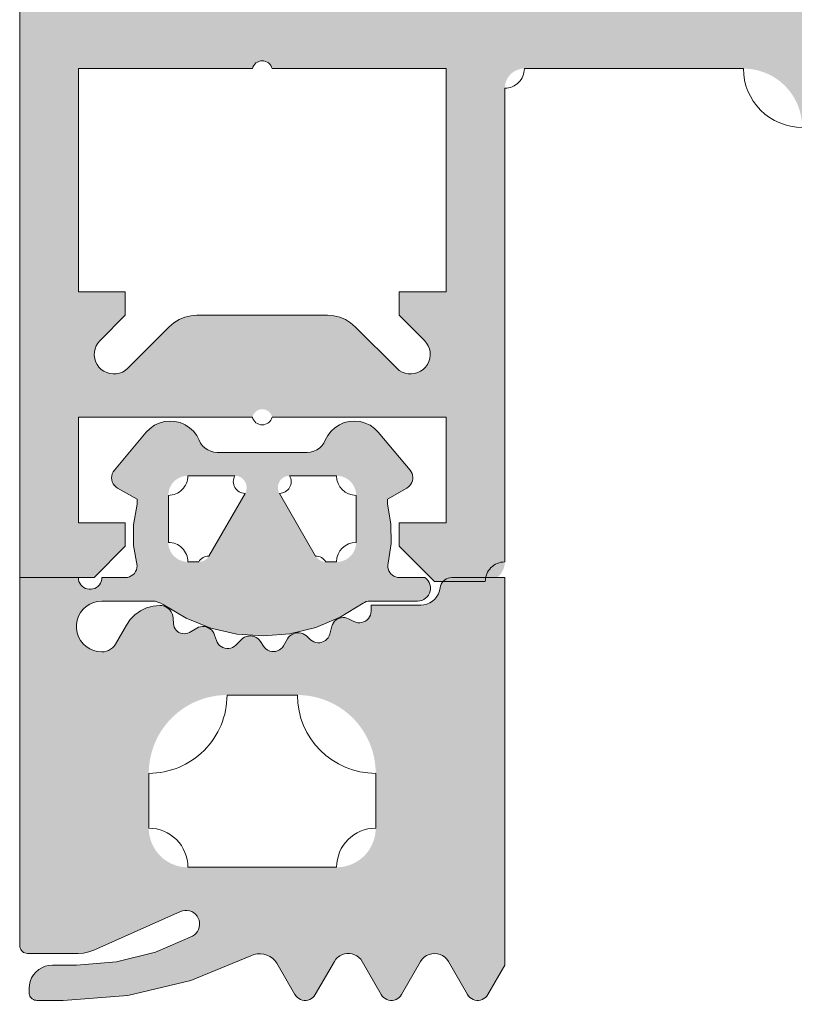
# Model space of a CAD drawing. Header units: metres. Extents: x -3.6 to 84.5, y -11 to 16.8.
# Tile 424 of 656: x 58.3 to 58.3198, y -0.1449 to -0.1197. Entities that reach past the tile are written whole.
import ezdxf

# ---------------------------------------------------------------- set-up
doc = ezdxf.new("R2010")
doc.units = ezdxf.units.M
doc.header["$MEASUREMENT"] = 0
doc.layers.add('301 - Elemente.Linie', color=7, linetype='Continuous')
doc.layers.add('302 - Elemente.Schraffur', color=7, linetype='Continuous')

msp = doc.modelspace()

# ---------------------------------------------------------------- hatches: boundary and pattern name
at = {"layer": '302 - Elemente.Schraffur', "linetype": 'Continuous', "lineweight": 5}
h = msp.add_hatch(color=7, dxfattribs=at)
h.paths.add_polyline_path([(58.299989, -0.0305), (58.299989, -0.134), (58.301889, -0.134), (58.302689, -0.1332), (58.302689, -0.1326), (58.301489, -0.1326), (58.301489, -0.1299), (58.305939, -0.1299), (58.305945, -0.129879), (58.305952, -0.129859), (58.305961, -0.129839), (58.305972, -0.12982), (58.305984, -0.129803), (58.305998, -0.129786), (58.306013, -0.12977), (58.306029, -0.129756), (58.306046, -0.129743), (58.306065, -0.129732), (58.306084, -0.129722), (58.306104, -0.129714), (58.306125, -0.129708), (58.306146, -0.129704), (58.306167, -0.129701), (58.306189, -0.1297), (58.306211, -0.129701), (58.306232, -0.129704), (58.306253, -0.129708), (58.306274, -0.129714), (58.306294, -0.129722), (58.306313, -0.129732), (58.306332, -0.129743), (58.306349, -0.129756), (58.306365, -0.12977), (58.30638, -0.129786), (58.306394, -0.129803), (58.306406, -0.12982), (58.306417, -0.129839), (58.306426, -0.129859), (58.306433, -0.129879), (58.306439, -0.1299), (58.310889, -0.1299), (58.310889, -0.1326), (58.309689, -0.1326), (58.309689, -0.1332), (58.310589, -0.1341), (58.311889, -0.1341), (58.311914, -0.134099), (58.311938, -0.134098), (58.311962, -0.134095), (58.311987, -0.13409), (58.31201, -0.134085), (58.312034, -0.134078), (58.312057, -0.134071), (58.31208, -0.134062), (58.312103, -0.134052), (58.312125, -0.134041), (58.312146, -0.134029), (58.312167, -0.134016), (58.312187, -0.134002), (58.312206, -0.133986), (58.312225, -0.13397), (58.312243, -0.133953), (58.312259, -0.133936), (58.312276, -0.133917), (58.312291, -0.133898), (58.312305, -0.133878), (58.312318, -0.133857), (58.31233, -0.133836), (58.312341, -0.133814), (58.312351, -0.133791), (58.31236, -0.133768), (58.312367, -0.133745), (58.312374, -0.133721), (58.312379, -0.133697), (58.312384, -0.133673), (58.312387, -0.133649), (58.312388, -0.133624), (58.312389, -0.1336), (58.312389, -0.1215), (58.31239, -0.121475), (58.312391, -0.121451), (58.312394, -0.121427), (58.312399, -0.121402), (58.312404, -0.121378), (58.312411, -0.121355), (58.312418, -0.121331), (58.312427, -0.121309), (58.312437, -0.121286), (58.312448, -0.121264), (58.31246, -0.121243), (58.312473, -0.121222), (58.312487, -0.121202), (58.312502, -0.121183), (58.312519, -0.121164), (58.312535, -0.121146), (58.312553, -0.121129), (58.312572, -0.121113), (58.312591, -0.121098), (58.312611, -0.121084), (58.312632, -0.121071), (58.312653, -0.121059), (58.312675, -0.121048), (58.312698, -0.121038), (58.312721, -0.121029), (58.312744, -0.121021), (58.312768, -0.121015), (58.312791, -0.12101), (58.312816, -0.121005), (58.31284, -0.121002), (58.312864, -0.121001), (58.312889, -0.121), (58.318489, -0.121), (58.318563, -0.121002), (58.318636, -0.121007), (58.318709, -0.121016), (58.318782, -0.121029), (58.318853, -0.121045), (58.318924, -0.121065), (58.318994, -0.121088), (58.319063, -0.121114), (58.31913, -0.121144), (58.319196, -0.121177), (58.31926, -0.121213), (58.319322, -0.121253), (58.319383, -0.121295), (58.319441, -0.12134), (58.319496, -0.121389), (58.31955, -0.121439), (58.3196, -0.121493), (58.319649, -0.121548), (58.319694, -0.121606), (58.319736, -0.121667), (58.319776, -0.121729), (58.319812, -0.121793), (58.319845, -0.121859), (58.319875, -0.121926), (58.319901, -0.121995), (58.319924, -0.122065), (58.319944, -0.122135), (58.31996, -0.122207), (58.319973, -0.12228), (58.319982, -0.122353), (58.319987, -0.122426), (58.319989, -0.1225), (58.319989, -0.1495), (58.31999, -0.149524), (58.319991, -0.149549), (58.319994, -0.149573), (58.319999, -0.149597), (58.320004, -0.149621), (58.320011, -0.149645), (58.320018, -0.149668), (58.320027, -0.149691), (58.320037, -0.149714), (58.320048, -0.149736), (58.32006, -0.149757), (58.320073, -0.149778), (58.320087, -0.149798), (58.320102, -0.149817), (58.320119, -0.149836), (58.320135, -0.149853), (58.320153, -0.14987), (58.320172, -0.149886), (58.320191, -0.149902), (58.320211, -0.149916), (58.320232, -0.149929), (58.320253, -0.149941), (58.320275, -0.149952), (58.320298, -0.149962), (58.320321, -0.149971), (58.320344, -0.149978), (58.320368, -0.149985), (58.320391, -0.14999), (58.320416, -0.149995), (58.32044, -0.149998), (58.320464, -0.149999), (58.320489, -0.15), (58.321489, -0.15), (58.321538, -0.149999), (58.321587, -0.149995), (58.321636, -0.149989), (58.321684, -0.149981), (58.321732, -0.14997), (58.321779, -0.149957), (58.321826, -0.149941), (58.321872, -0.149924), (58.321917, -0.149904), (58.32196, -0.149882), (58.322003, -0.149858), (58.322045, -0.149831), (58.322085, -0.149803), (58.322123, -0.149773), (58.322161, -0.149741), (58.322196, -0.149707), (58.32223, -0.149671), (58.322262, -0.149634), (58.322292, -0.149596), (58.32232, -0.149556), (58.322347, -0.149514), (58.322371, -0.149471), (58.322393, -0.149427), (58.322413, -0.149383), (58.322431, -0.149337), (58.322446, -0.14929), (58.322459, -0.149243), (58.32247, -0.149195), (58.322478, -0.149147), (58.322484, -0.149098), (58.322488, -0.149049), (58.322489, -0.149), (58.322489, -0.1481), (58.322989, -0.147811), (58.322989, -0.146589), (58.322489, -0.1463), (58.322989, -0.146011), (58.322989, -0.144789), (58.322489, -0.1445), (58.322989, -0.144211), (58.322989, -0.142989), (58.322489, -0.1427), (58.322989, -0.142411), (58.322989, -0.141189), (58.322489, -0.1409), (58.322989, -0.140611), (58.322989, -0.139389), (58.322489, -0.1391), (58.322989, -0.138811), (58.322989, -0.137589), (58.322489, -0.1373), (58.322989, -0.137011), (58.322989, -0.135789), (58.322489, -0.1355), (58.322989, -0.135211), (58.322989, -0.134164), (58.324123, -0.1322), (58.324158, -0.132144), (58.324196, -0.132091), (58.324237, -0.132041), (58.324282, -0.131993), (58.32433, -0.131948), (58.32438, -0.131907), (58.324433, -0.131868), (58.324489, -0.131834), (58.324547, -0.131803), (58.324606, -0.131776), (58.324668, -0.131753), (58.32473, -0.131734), (58.324794, -0.131719), (58.324858, -0.131708), (58.324924, -0.131702), (58.324989, -0.1317), (58.325054, -0.131702), (58.32512, -0.131708), (58.325184, -0.131719), (58.325248, -0.131734), (58.32531, -0.131753), (58.325372, -0.131776), (58.325431, -0.131803), (58.325489, -0.131834), (58.325545, -0.131868), (58.325598, -0.131907), (58.325648, -0.131948), (58.325696, -0.131993), (58.325741, -0.132041), (58.325782, -0.132091), (58.32582, -0.132144), (58.325855, -0.1322), (58.326989, -0.134164), (58.326989, -0.136111), (58.327489, -0.1364), (58.326989, -0.136689), (58.326989, -0.137911), (58.327489, -0.1382), (58.326989, -0.138489), (58.326989, -0.139711), (58.327489, -0.14), (58.326989, -0.140289), (58.326989, -0.141511), (58.327489, -0.1418), (58.326989, -0.142089), (58.326989, -0.143311), (58.327489, -0.1436), (58.326989, -0.143889), (58.326989, -0.145111), (58.327489, -0.1454), (58.326989, -0.145689), (58.326989, -0.146911), (58.327489, -0.1472), (58.326989, -0.147489), (58.326989, -0.148711), (58.327489, -0.149), (58.32749, -0.149049), (58.327494, -0.149098), (58.3275, -0.149147), (58.327508, -0.149195), (58.327519, -0.149243), (58.327532, -0.14929), (58.327547, -0.149337), (58.327565, -0.149383), (58.327585, -0.149427), (58.327607, -0.149471), (58.327631, -0.149514), (58.327658, -0.149556), (58.327686, -0.149596), (58.327716, -0.149634), (58.327748, -0.149671), (58.327782, -0.149707), (58.327817, -0.149741), (58.327855, -0.149773), (58.327893, -0.149803), (58.327933, -0.149831), (58.327975, -0.149858), (58.328018, -0.149882), (58.328061, -0.149904), (58.328106, -0.149924), (58.328152, -0.149941), (58.328199, -0.149957), (58.328246, -0.14997), (58.328294, -0.149981), (58.328342, -0.149989), (58.328391, -0.149995), (58.32844, -0.149999), (58.328489, -0.15), (58.329489, -0.15), (58.329514, -0.149999), (58.329538, -0.149998), (58.329562, -0.149995), (58.329587, -0.14999), (58.32961, -0.149985), (58.329634, -0.149978), (58.329657, -0.149971), (58.32968, -0.149962), (58.329703, -0.149952), (58.329725, -0.149941), (58.329746, -0.149929), (58.329767, -0.149916), (58.329787, -0.149902), (58.329806, -0.149886), (58.329825, -0.14987), (58.329843, -0.149853), (58.329859, -0.149836), (58.329875, -0.149817), (58.329891, -0.149798), (58.329905, -0.149778), (58.329918, -0.149757), (58.32993, -0.149736), (58.329941, -0.149714), (58.329951, -0.149691), (58.32996, -0.149668), (58.329967, -0.149645), (58.329974, -0.149621), (58.329979, -0.149597), (58.329984, -0.149573), (58.329987, -0.149549), (58.329988, -0.149524), (58.329989, -0.1495), (58.329989, -0.1225), (58.329991, -0.122426), (58.329996, -0.122353), (58.330005, -0.12228), (58.330018, -0.122207), (58.330034, -0.122135), (58.330054, -0.122065), (58.330077, -0.121995), (58.330103, -0.121926), (58.330133, -0.121859), (58.330166, -0.121793), (58.330202, -0.121729), (58.330242, -0.121667), (58.330284, -0.121606), (58.330329, -0.121548), (58.330378, -0.121493), (58.330428, -0.121439), (58.330482, -0.121389), (58.330537, -0.12134), (58.330595, -0.121295), (58.330656, -0.121253), (58.330718, -0.121213), (58.330782, -0.121177), (58.330848, -0.121144), (58.330915, -0.121114), (58.330984, -0.121088), (58.331054, -0.121065), (58.331125, -0.121045), (58.331196, -0.121029), (58.331269, -0.121016), (58.331342, -0.121007), (58.331415, -0.121002), (58.331489, -0.121), (58.337089, -0.121), (58.337114, -0.121001), (58.337138, -0.121002), (58.337162, -0.121005), (58.337187, -0.12101), (58.33721, -0.121015), (58.337234, -0.121021), (58.337257, -0.121029), (58.33728, -0.121038), (58.337303, -0.121048), (58.337325, -0.121059), (58.337346, -0.121071), (58.337367, -0.121084), (58.337387, -0.121098), (58.337406, -0.121113), (58.337425, -0.121129), (58.337443, -0.121146), (58.337459, -0.121164), (58.337475, -0.121183), (58.337491, -0.121202), (58.337505, -0.121222), (58.337518, -0.121243), (58.33753, -0.121264), (58.337541, -0.121286), (58.337551, -0.121309), (58.33756, -0.121331), (58.337567, -0.121355), (58.337574, -0.121378), (58.337579, -0.121402), (58.337584, -0.121427), (58.337587, -0.121451), (58.337588, -0.121475), (58.337589, -0.1215), (58.337589, -0.1336), (58.33759, -0.133624), (58.337591, -0.133649), (58.337594, -0.133673), (58.337599, -0.133697), (58.337604, -0.133721), (58.337611, -0.133745), (58.337618, -0.133768), (58.337627, -0.133791), (58.337637, -0.133814), (58.337648, -0.133836), (58.33766, -0.133857), (58.337673, -0.133878), (58.337687, -0.133898), (58.337702, -0.133917), (58.337719, -0.133936), (58.337735, -0.133953), (58.337753, -0.13397), (58.337772, -0.133986), (58.337791, -0.134002), (58.337811, -0.134016), (58.337832, -0.134029), (58.337853, -0.134041), (58.337875, -0.134052), (58.337898, -0.134062), (58.337921, -0.134071), (58.337944, -0.134078), (58.337968, -0.134085), (58.337991, -0.13409), (58.338016, -0.134095), (58.33804, -0.134098), (58.338064, -0.134099), (58.338089, -0.1341), (58.339389, -0.1341), (58.340289, -0.1332), (58.340289, -0.1326), (58.339089, -0.1326), (58.339089, -0.1299), (58.343539, -0.1299), (58.343545, -0.129879), (58.343552, -0.129859), (58.343561, -0.129839), (58.343572, -0.12982), (58.343584, -0.129803), (58.343598, -0.129786), (58.343613, -0.12977), (58.343629, -0.129756), (58.343646, -0.129743), (58.343665, -0.129732), (58.343684, -0.129722), (58.343704, -0.129714), (58.343725, -0.129708), (58.343746, -0.129704), (58.343767, -0.129701), (58.343789, -0.1297), (58.343811, -0.129701), (58.343832, -0.129704), (58.343853, -0.129708), (58.343874, -0.129714), (58.343894, -0.129722), (58.343913, -0.129732), (58.343932, -0.129743), (58.343949, -0.129756), (58.343965, -0.12977), (58.34398, -0.129786), (58.343994, -0.129803), (58.344006, -0.12982), (58.344017, -0.129839), (58.344026, -0.129859), (58.344033, -0.129879), (58.344039, -0.1299), (58.348489, -0.1299), (58.348489, -0.1326), (58.347289, -0.1326), (58.347289, -0.1332), (58.348089, -0.134), (58.349989, -0.134), (58.349989, -0.0305), (58.349987, -0.030426), (58.349982, -0.030353), (58.349973, -0.03028), (58.34996, -0.030207), (58.349944, -0.030135), (58.349924, -0.030065), (58.349901, -0.029995), (58.349875, -0.029926), (58.349845, -0.029859), (58.349812, -0.029793), (58.349776, -0.029729), (58.349736, -0.029667), (58.349694, -0.029606), (58.349649, -0.029548), (58.3496, -0.029493), (58.34955, -0.029439), (58.349496, -0.029389), (58.349441, -0.02934), (58.349383, -0.029295), (58.349322, -0.029253), (58.34926, -0.029213), (58.349196, -0.029177), (58.34913, -0.029144), (58.349063, -0.029114), (58.348994, -0.029088), (58.348924, -0.029065), (58.348853, -0.029045), (58.348782, -0.029029), (58.348709, -0.029016), (58.348636, -0.029007), (58.348563, -0.029002), (58.348489, -0.029), (58.301489, -0.029), (58.301415, -0.029002), (58.301342, -0.029007), (58.301269, -0.029016), (58.301196, -0.029029), (58.301125, -0.029045), (58.301054, -0.029065), (58.300984, -0.029088), (58.300915, -0.029114), (58.300848, -0.029144), (58.300782, -0.029177), (58.300718, -0.029213), (58.300656, -0.029253), (58.300595, -0.029295), (58.300537, -0.02934), (58.300482, -0.029389), (58.300428, -0.029439), (58.300378, -0.029493), (58.300329, -0.029548), (58.300284, -0.029606), (58.300242, -0.029667), (58.300202, -0.029729), (58.300166, -0.029793), (58.300133, -0.029859), (58.300103, -0.029926), (58.300077, -0.029995), (58.300054, -0.030065), (58.300034, -0.030135), (58.300018, -0.030207), (58.300005, -0.03028), (58.299996, -0.030353), (58.299991, -0.030426)])
h.paths.add_polyline_path([(58.301489, -0.121), (58.305939, -0.121), (58.305952, -0.120959), (58.305972, -0.12092), (58.305998, -0.120886), (58.306029, -0.120856), (58.306065, -0.120832), (58.306104, -0.120814), (58.306146, -0.120804), (58.306189, -0.1208), (58.306232, -0.120804), (58.306274, -0.120814), (58.306313, -0.120832), (58.306349, -0.120856), (58.30638, -0.120886), (58.306406, -0.12092), (58.306426, -0.120959), (58.306439, -0.121), (58.310889, -0.121), (58.310889, -0.1267), (58.309689, -0.1267), (58.309689, -0.1273), (58.310335, -0.127946), (58.310389, -0.128009), (58.310431, -0.12808), (58.310461, -0.128157), (58.310478, -0.128238), (58.310481, -0.128321), (58.310471, -0.128403), (58.310448, -0.128482), (58.310411, -0.128556), (58.310363, -0.128623), (58.310305, -0.128681), (58.310238, -0.128729), (58.310164, -0.128766), (58.310084, -0.128789), (58.310003, -0.1288), (58.30992, -0.128796), (58.309839, -0.128779), (58.309762, -0.128749), (58.309691, -0.128707), (58.309628, -0.128653), (58.308568, -0.127593), (58.308448, -0.127491), (58.308315, -0.127409), (58.30817, -0.127349), (58.308017, -0.127312), (58.307861, -0.1273), (58.304517, -0.1273), (58.304361, -0.127312), (58.304208, -0.127349), (58.304063, -0.127409), (58.30393, -0.127491), (58.30381, -0.127593), (58.30275, -0.128653), (58.302687, -0.128707), (58.302616, -0.128749), (58.302539, -0.128779), (58.302458, -0.128796), (58.302375, -0.1288), (58.302293, -0.128789), (58.302214, -0.128766), (58.30214, -0.128729), (58.302073, -0.128681), (58.302015, -0.128623), (58.301967, -0.128556), (58.30193, -0.128482), (58.301907, -0.128403), (58.301897, -0.128321), (58.3019, -0.128238), (58.301917, -0.128157), (58.301947, -0.12808), (58.301989, -0.128009), (58.302043, -0.127946), (58.302689, -0.1273), (58.302689, -0.1267), (58.301489, -0.1267)], flags=0)
h.paths.add_polyline_path([(58.347889, -0.1187), (58.302089, -0.1187), (58.302089, -0.0348), (58.347889, -0.0348)], flags=0)
h.paths.add_polyline_path([(58.321789, -0.1289), (58.321789, -0.1215), (58.321795, -0.121422), (58.321813, -0.121345), (58.321843, -0.121273), (58.321884, -0.121206), (58.321935, -0.121146), (58.321995, -0.121095), (58.322062, -0.121054), (58.322134, -0.121024), (58.322211, -0.121006), (58.322289, -0.121), (58.327689, -0.121), (58.327767, -0.121006), (58.327844, -0.121024), (58.327916, -0.121054), (58.327983, -0.121095), (58.328043, -0.121146), (58.328094, -0.121206), (58.328134, -0.121273), (58.328165, -0.121345), (58.328183, -0.121422), (58.328189, -0.1215), (58.328189, -0.1289), (58.328183, -0.128978), (58.328165, -0.129054), (58.328134, -0.129127), (58.328094, -0.129194), (58.328043, -0.129253), (58.327983, -0.129304), (58.327916, -0.129345), (58.327844, -0.129375), (58.327767, -0.129394), (58.327689, -0.1294), (58.322289, -0.1294), (58.322211, -0.129394), (58.322134, -0.129375), (58.322062, -0.129345), (58.321995, -0.129304), (58.321935, -0.129253), (58.321884, -0.129194), (58.321843, -0.129127), (58.321813, -0.129054), (58.321795, -0.128978)], flags=0)
h.paths.add_polyline_path([(58.339089, -0.1267), (58.339089, -0.121), (58.343539, -0.121), (58.343552, -0.120959), (58.343572, -0.12092), (58.343598, -0.120886), (58.343629, -0.120856), (58.343665, -0.120832), (58.343704, -0.120814), (58.343746, -0.120804), (58.343789, -0.1208), (58.343832, -0.120804), (58.343874, -0.120814), (58.343913, -0.120832), (58.343949, -0.120856), (58.34398, -0.120886), (58.344006, -0.12092), (58.344026, -0.120959), (58.344039, -0.121), (58.348489, -0.121), (58.348489, -0.1267), (58.347289, -0.1267), (58.347289, -0.1273), (58.347935, -0.127946), (58.347989, -0.128009), (58.348031, -0.12808), (58.348061, -0.128157), (58.348078, -0.128238), (58.348081, -0.128321), (58.348071, -0.128403), (58.348048, -0.128482), (58.348011, -0.128556), (58.347963, -0.128623), (58.347905, -0.128681), (58.347838, -0.128729), (58.347764, -0.128766), (58.347684, -0.128789), (58.347603, -0.1288), (58.34752, -0.128796), (58.347439, -0.128779), (58.347362, -0.128749), (58.347291, -0.128707), (58.347228, -0.128653), (58.346168, -0.127593), (58.346048, -0.127491), (58.345915, -0.127409), (58.34577, -0.127349), (58.345617, -0.127312), (58.345461, -0.1273), (58.342117, -0.1273), (58.341961, -0.127312), (58.341808, -0.127349), (58.341663, -0.127409), (58.34153, -0.127491), (58.34141, -0.127593), (58.34035, -0.128653), (58.340287, -0.128707), (58.340216, -0.128749), (58.340139, -0.128779), (58.340058, -0.128796), (58.339975, -0.1288), (58.339893, -0.128789), (58.339814, -0.128766), (58.33974, -0.128729), (58.339673, -0.128681), (58.339615, -0.128623), (58.339567, -0.128556), (58.33953, -0.128482), (58.339507, -0.128403), (58.339497, -0.128321), (58.3395, -0.128238), (58.339517, -0.128157), (58.339547, -0.12808), (58.339589, -0.128009), (58.339643, -0.127946), (58.340289, -0.1273), (58.340289, -0.1267)], flags=0)
h = msp.add_hatch(color=7, dxfattribs=at)
h.paths.add_polyline_path([(58.299989, -0.134001), (58.299989, -0.1434), (58.299992, -0.143435), (58.300001, -0.143469), (58.300016, -0.1435), (58.300036, -0.143529), (58.30006, -0.143554), (58.300089, -0.143574), (58.300121, -0.143588), (58.300154, -0.143597), (58.300189, -0.1436), (58.301481, -0.1436), (58.301621, -0.143591), (58.301757, -0.143562), (58.301888, -0.143514), (58.304097, -0.142531), (58.304153, -0.142511), (58.304212, -0.142501), (58.304271, -0.142502), (58.30433, -0.142512), (58.304386, -0.142533), (58.304438, -0.142562), (58.304484, -0.1426), (58.304523, -0.142646), (58.304553, -0.142697), (58.304575, -0.142752), (58.304587, -0.142811), (58.304588, -0.14287), (58.30458, -0.142929), (58.304562, -0.142986), (58.304534, -0.143039), (58.304497, -0.143086), (58.304454, -0.143127), (58.304404, -0.143159), (58.30346, -0.143567), (58.302463, -0.143816), (58.301439, -0.1439), (58.300829, -0.1439), (58.300735, -0.143908), (58.300644, -0.14393), (58.300557, -0.143966), (58.300476, -0.144015), (58.300405, -0.144076), (58.300344, -0.144148), (58.300294, -0.144228), (58.300258, -0.144315), (58.300236, -0.144406), (58.300229, -0.1445), (58.300229, -0.1446), (58.300231, -0.144632), (58.300239, -0.144662), (58.300251, -0.144691), (58.300267, -0.144718), (58.300288, -0.144742), (58.300311, -0.144762), (58.300338, -0.144779), (58.300367, -0.144791), (58.300398, -0.144798), (58.300429, -0.1448), (58.301099, -0.1448), (58.302752, -0.144672), (58.304365, -0.14429), (58.3059, -0.143663), (58.305978, -0.143631), (58.30606, -0.143613), (58.306144, -0.143609), (58.306227, -0.143618), (58.306308, -0.143641), (58.306384, -0.143676), (58.306453, -0.143724), (58.306513, -0.143782), (58.306563, -0.14385), (58.307025, -0.144651), (58.307053, -0.14469), (58.307086, -0.144725), (58.307125, -0.144754), (58.307168, -0.144777), (58.307213, -0.144792), (58.307261, -0.1448), (58.307309, -0.1448), (58.307357, -0.144792), (58.307403, -0.144777), (58.307446, -0.144754), (58.307484, -0.144725), (58.307518, -0.14469), (58.307545, -0.144651), (58.308033, -0.143806), (58.30807, -0.143751), (58.308116, -0.143704), (58.308169, -0.143664), (58.308227, -0.143633), (58.30829, -0.143613), (58.308355, -0.143602), (58.308421, -0.143602), (58.308486, -0.143613), (58.308549, -0.143633), (58.308607, -0.143664), (58.30866, -0.143704), (58.308705, -0.143751), (58.308743, -0.143806), (58.309231, -0.144651), (58.309258, -0.14469), (58.309292, -0.144725), (58.30933, -0.144754), (58.309373, -0.144777), (58.309419, -0.144792), (58.309467, -0.1448), (58.309515, -0.1448), (58.309562, -0.144792), (58.309608, -0.144777), (58.309651, -0.144754), (58.30969, -0.144725), (58.309723, -0.14469), (58.30975, -0.144651), (58.310238, -0.143806), (58.310279, -0.143747), (58.31033, -0.143697), (58.310388, -0.143656), (58.310453, -0.143625), (58.310522, -0.143607), (58.310593, -0.143601), (58.310665, -0.143607), (58.310734, -0.143625), (58.310798, -0.143656), (58.310857, -0.143697), (58.310907, -0.143747), (58.310948, -0.143806), (58.311436, -0.144651), (58.311464, -0.14469), (58.311497, -0.144725), (58.311536, -0.144754), (58.311579, -0.144777), (58.311624, -0.144792), (58.311672, -0.1448), (58.31172, -0.1448), (58.311768, -0.144792), (58.311814, -0.144777), (58.311856, -0.144754), (58.311895, -0.144725), (58.311928, -0.14469), (58.311956, -0.144651), (58.312389, -0.143901), (58.312389, -0.134001), (58.311035, -0.134001), (58.310987, -0.134005), (58.31094, -0.134016), (58.310896, -0.134035), (58.310855, -0.13406), (58.310819, -0.134092), (58.310789, -0.134129), (58.310765, -0.134171), (58.310747, -0.134216), (58.310721, -0.134342), (58.310692, -0.134417), (58.310652, -0.134486), (58.310601, -0.134548), (58.310541, -0.134601), (58.310473, -0.134644), (58.310399, -0.134675), (58.310321, -0.134694), (58.310241, -0.134701), (58.308969, -0.134701), (58.308969, -0.134856), (58.308965, -0.134906), (58.308952, -0.134956), (58.308931, -0.135002), (58.308902, -0.135044), (58.308867, -0.135081), (58.308826, -0.135111), (58.30878, -0.135134), (58.308731, -0.135149), (58.308681, -0.135155), (58.30863, -0.135153), (58.30858, -0.135142), (58.308533, -0.135123), (58.308395, -0.135053), (58.30835, -0.135034), (58.308303, -0.135023), (58.308255, -0.13502), (58.308207, -0.135025), (58.30816, -0.135037), (58.308115, -0.135057), (58.308075, -0.135083), (58.308039, -0.135116), (58.308009, -0.135154), (58.307986, -0.135197), (58.307969, -0.135243), (58.307916, -0.135443), (58.307898, -0.135491), (58.307873, -0.135535), (58.307841, -0.135574), (58.307802, -0.135608), (58.307759, -0.135634), (58.307711, -0.135653), (58.307661, -0.135663), (58.30761, -0.135665), (58.30756, -0.135658), (58.307511, -0.135642), (58.307466, -0.135619), (58.307425, -0.135588), (58.307318, -0.135492), (58.307278, -0.135461), (58.307233, -0.135437), (58.307184, -0.13542), (58.307134, -0.135412), (58.307083, -0.135411), (58.307032, -0.135419), (58.306984, -0.135435), (58.306938, -0.135459), (58.306898, -0.13549), (58.306862, -0.135526), (58.306833, -0.135568), (58.306733, -0.135742), (58.306704, -0.135783), (58.306668, -0.13582), (58.306627, -0.135849), (58.306581, -0.135872), (58.306532, -0.135886), (58.306481, -0.135892), (58.30643, -0.135889), (58.306381, -0.135877), (58.306334, -0.135857), (58.306291, -0.13583), (58.306253, -0.135795), (58.306222, -0.135755), (58.306143, -0.135634), (58.306112, -0.135594), (58.306075, -0.135559), (58.306032, -0.135531), (58.305986, -0.135509), (58.305937, -0.135496), (58.305886, -0.13549), (58.305835, -0.135493), (58.305785, -0.135504), (58.305737, -0.135523), (58.305694, -0.13555), (58.305655, -0.135583), (58.305513, -0.135724), (58.305474, -0.135757), (58.30543, -0.135783), (58.305383, -0.135801), (58.305333, -0.135811), (58.305282, -0.135812), (58.305231, -0.135804), (58.305183, -0.135788), (58.305138, -0.135764), (58.305098, -0.135733), (58.305063, -0.135695), (58.305036, -0.135652), (58.305016, -0.135605), (58.304971, -0.135468), (58.304952, -0.135421), (58.304925, -0.135377), (58.304891, -0.135339), (58.304852, -0.135307), (58.304808, -0.135281), (58.30476, -0.135262), (58.30471, -0.135252), (58.304659, -0.13525), (58.304608, -0.135256), (58.304559, -0.13527), (58.304513, -0.135292), (58.304327, -0.135399), (58.304285, -0.135419), (58.30424, -0.135431), (58.304194, -0.135436), (58.304148, -0.135432), (58.304103, -0.135421), (58.304061, -0.135403), (58.304022, -0.135377), (58.303988, -0.135346), (58.303961, -0.135309), (58.303939, -0.135268), (58.303925, -0.135224), (58.303919, -0.135178), (58.303911, -0.135034), (58.303904, -0.134977), (58.303886, -0.134922), (58.30386, -0.134871), (58.303825, -0.134825), (58.303783, -0.134786), (58.303735, -0.134754), (58.303682, -0.134731), (58.303626, -0.134717), (58.303568, -0.134713), (58.303397, -0.134731), (58.303232, -0.134777), (58.303077, -0.134851), (58.302936, -0.13495), (58.302815, -0.135072), (58.302717, -0.135213), (58.302435, -0.135701), (58.302402, -0.13575), (58.302361, -0.135794), (58.302314, -0.135831), (58.302263, -0.135861), (58.302207, -0.135883), (58.302149, -0.135896), (58.302089, -0.135901), (58.301982, -0.135892), (58.301878, -0.135865), (58.30178, -0.135822), (58.30169, -0.135764), (58.301611, -0.135691), (58.301545, -0.135606), (58.301494, -0.135512), (58.301459, -0.13541), (58.301441, -0.135304), (58.301441, -0.135197), (58.301459, -0.135091), (58.301494, -0.13499), (58.301545, -0.134895), (58.301611, -0.13481), (58.30169, -0.134738), (58.30178, -0.134679), (58.301878, -0.134636), (58.301982, -0.13461), (58.302089, -0.134601), (58.303373, -0.134601), (58.303449, -0.134606), (58.303524, -0.134624), (58.303595, -0.134652), (58.304245, -0.135038), (58.304877, -0.13529), (58.30554, -0.135443), (58.306218, -0.135491), (58.306896, -0.135433), (58.307557, -0.135273), (58.308185, -0.135012), (58.308805, -0.134633), (58.308849, -0.134615), (58.308894, -0.134604), (58.308941, -0.134601), (58.310159, -0.134601), (58.310214, -0.134596), (58.310268, -0.134582), (58.310319, -0.134559), (58.310365, -0.134528), (58.310405, -0.13449), (58.310439, -0.134446), (58.310464, -0.134396), (58.310481, -0.134343), (58.310488, -0.134288), (58.310487, -0.134233), (58.310476, -0.134178), (58.310456, -0.134126), (58.310427, -0.134079), (58.310391, -0.134036), (58.310349, -0.134001), (58.309698, -0.134001), (58.309649, -0.133997), (58.309601, -0.133985), (58.309556, -0.133965), (58.309515, -0.133939), (58.309479, -0.133906), (58.309448, -0.133867), (58.309425, -0.133824), (58.309408, -0.133778), (58.309399, -0.13373), (58.309399, -0.133681), (58.309481, -0.133132), (58.309476, -0.132626), (58.309389, -0.132128), (58.309389, -0.132001), (58.309889, -0.131712), (58.309928, -0.131685), (58.309963, -0.131652), (58.309991, -0.131614), (58.310014, -0.131572), (58.310029, -0.131528), (58.310038, -0.131481), (58.310038, -0.131433), (58.310032, -0.131386), (58.310017, -0.131341), (58.309996, -0.131298), (58.309969, -0.131259), (58.309152, -0.130286), (58.309056, -0.13019), (58.308945, -0.130111), (58.308822, -0.130052), (58.30869, -0.130015), (58.308555, -0.130001), (58.308419, -0.13001), (58.308286, -0.130042), (58.308161, -0.130096), (58.308047, -0.130171), (58.307947, -0.130263), (58.307864, -0.130372), (58.307762, -0.130567), (58.307712, -0.130634), (58.307651, -0.130692), (58.307581, -0.130738), (58.307504, -0.130773), (58.307423, -0.130794), (58.30734, -0.130801), (58.305038, -0.130801), (58.304955, -0.130794), (58.304873, -0.130773), (58.304797, -0.130738), (58.304727, -0.130692), (58.304666, -0.130634), (58.304615, -0.130567), (58.304514, -0.130372), (58.304431, -0.130263), (58.304331, -0.130171), (58.304217, -0.130096), (58.304092, -0.130042), (58.303959, -0.13001), (58.303823, -0.130001), (58.303687, -0.130015), (58.303556, -0.130052), (58.303433, -0.130111), (58.303322, -0.13019), (58.303226, -0.130286), (58.302409, -0.131259), (58.302379, -0.131302), (58.302357, -0.13135), (58.302344, -0.1314), (58.302339, -0.131452), (58.302344, -0.131504), (58.302357, -0.131555), (58.302379, -0.131602), (58.302409, -0.131645), (58.302446, -0.131682), (58.302489, -0.131712), (58.302989, -0.132001), (58.302989, -0.132128), (58.3029, -0.13265), (58.3029, -0.133179), (58.302989, -0.133701), (58.302984, -0.133752), (58.302971, -0.133802), (58.30295, -0.133849), (58.30292, -0.133892), (58.302884, -0.133929), (58.302842, -0.133959), (58.302795, -0.133981), (58.302745, -0.133995), (58.302694, -0.134001), (58.302089, -0.134001), (58.302085, -0.13405), (58.302073, -0.134098), (58.302053, -0.134143), (58.302026, -0.134185), (58.301992, -0.134221), (58.301953, -0.134252), (58.301909, -0.134275), (58.301863, -0.134291), (58.301814, -0.1343), (58.301764, -0.1343), (58.301715, -0.134291), (58.301668, -0.134275), (58.301625, -0.134252), (58.301586, -0.134221), (58.301552, -0.134185), (58.301525, -0.134143), (58.301505, -0.134098), (58.301493, -0.13405), (58.301489, -0.134001)])
h.paths.add_polyline_path([(58.303289, -0.139001), (58.303291, -0.138903), (58.303299, -0.138805), (58.303311, -0.138707), (58.303327, -0.13861), (58.303349, -0.138515), (58.303375, -0.13842), (58.303406, -0.138327), (58.303441, -0.138235), (58.303481, -0.138146), (58.303525, -0.138058), (58.303573, -0.137972), (58.303626, -0.137889), (58.303683, -0.137809), (58.303743, -0.137732), (58.303807, -0.137658), (58.303875, -0.137586), (58.303946, -0.137519), (58.30402, -0.137455), (58.304098, -0.137394), (58.304178, -0.137338), (58.304261, -0.137285), (58.304346, -0.137237), (58.304434, -0.137193), (58.304524, -0.137153), (58.304615, -0.137118), (58.304708, -0.137087), (58.304803, -0.137061), (58.304899, -0.137039), (58.304996, -0.137022), (58.305093, -0.13701), (58.305191, -0.137003), (58.305289, -0.137001), (58.307089, -0.137001), (58.307187, -0.137003), (58.307285, -0.13701), (58.307382, -0.137022), (58.307479, -0.137039), (58.307575, -0.137061), (58.30767, -0.137087), (58.307763, -0.137118), (58.307854, -0.137153), (58.307944, -0.137193), (58.308032, -0.137237), (58.308117, -0.137285), (58.3082, -0.137338), (58.30828, -0.137394), (58.308358, -0.137455), (58.308432, -0.137519), (58.308503, -0.137586), (58.308571, -0.137658), (58.308635, -0.137732), (58.308695, -0.137809), (58.308752, -0.13789), (58.308804, -0.137972), (58.308853, -0.138058), (58.308897, -0.138146), (58.308937, -0.138235), (58.308972, -0.138327), (58.309003, -0.13842), (58.309029, -0.138515), (58.309051, -0.13861), (58.309067, -0.138707), (58.309079, -0.138805), (58.309087, -0.138903), (58.309089, -0.139001), (58.309089, -0.140401), (58.309088, -0.14045), (58.309084, -0.140499), (58.309078, -0.140547), (58.30907, -0.140596), (58.309059, -0.140644), (58.309046, -0.140691), (58.309031, -0.140738), (58.309013, -0.140783), (58.308993, -0.140828), (58.308971, -0.140872), (58.308947, -0.140915), (58.30892, -0.140956), (58.308892, -0.140996), (58.308862, -0.141035), (58.30883, -0.141072), (58.308796, -0.141108), (58.308761, -0.141142), (58.308723, -0.141174), (58.308685, -0.141204), (58.308645, -0.141232), (58.308603, -0.141258), (58.30856, -0.141283), (58.308517, -0.141305), (58.308472, -0.141325), (58.308426, -0.141342), (58.308379, -0.141358), (58.308332, -0.141371), (58.308284, -0.141381), (58.308236, -0.14139), (58.308187, -0.141396), (58.308138, -0.141399), (58.308089, -0.141401), (58.304289, -0.141401), (58.30424, -0.141399), (58.304191, -0.141396), (58.304142, -0.14139), (58.304094, -0.141381), (58.304046, -0.141371), (58.303999, -0.141358), (58.303952, -0.141342), (58.303906, -0.141325), (58.303861, -0.141305), (58.303818, -0.141283), (58.303775, -0.141258), (58.303733, -0.141232), (58.303693, -0.141204), (58.303655, -0.141174), (58.303617, -0.141142), (58.303582, -0.141108), (58.303548, -0.141072), (58.303516, -0.141035), (58.303486, -0.140996), (58.303457, -0.140956), (58.303431, -0.140915), (58.303407, -0.140872), (58.303385, -0.140828), (58.303365, -0.140783), (58.303347, -0.140738), (58.303332, -0.140691), (58.303319, -0.140644), (58.303308, -0.140596), (58.3033, -0.140547), (58.303294, -0.140499), (58.30329, -0.14045), (58.303289, -0.140401)], flags=0)
h.paths.add_polyline_path([(58.303789, -0.1319), (58.30379, -0.131875), (58.303791, -0.131851), (58.303794, -0.131827), (58.303799, -0.131802), (58.303804, -0.131778), (58.303811, -0.131755), (58.303818, -0.131731), (58.303827, -0.131709), (58.303837, -0.131686), (58.303848, -0.131664), (58.30386, -0.131643), (58.303873, -0.131622), (58.303887, -0.131602), (58.303903, -0.131583), (58.303919, -0.131564), (58.303935, -0.131546), (58.303953, -0.131529), (58.303972, -0.131513), (58.303991, -0.131498), (58.304011, -0.131484), (58.304032, -0.131471), (58.304053, -0.131459), (58.304075, -0.131448), (58.304098, -0.131438), (58.304121, -0.131429), (58.304144, -0.131421), (58.304168, -0.131415), (58.304191, -0.13141), (58.304216, -0.131405), (58.30424, -0.131402), (58.304265, -0.131401), (58.304289, -0.1314), (58.305489, -0.1314), (58.305509, -0.131401), (58.305528, -0.131402), (58.305548, -0.131406), (58.305567, -0.13141), (58.305585, -0.131416), (58.305604, -0.131423), (58.305622, -0.131431), (58.305639, -0.13144), (58.305656, -0.13145), (58.305672, -0.131462), (58.305687, -0.131474), (58.305701, -0.131488), (58.305715, -0.131502), (58.305727, -0.131517), (58.305738, -0.131533), (58.305749, -0.13155), (58.305758, -0.131567), (58.305766, -0.131585), (58.305773, -0.131603), (58.305779, -0.131622), (58.305783, -0.131641), (58.305786, -0.131661), (58.305788, -0.13168), (58.305789, -0.1317), (58.305788, -0.13172), (58.305786, -0.131739), (58.305783, -0.131758), (58.305779, -0.131778), (58.305773, -0.131796), (58.305766, -0.131815), (58.305758, -0.131833), (58.305749, -0.13185), (58.30482, -0.133458), (58.304809, -0.133475), (58.304797, -0.13349), (58.304784, -0.133505), (58.30477, -0.133519), (58.304756, -0.133532), (58.30474, -0.133544), (58.304724, -0.133555), (58.304707, -0.133565), (58.304689, -0.133573), (58.304671, -0.133581), (58.304652, -0.133587), (58.304633, -0.133592), (58.304614, -0.133596), (58.304595, -0.133598), (58.304575, -0.1336), (58.304289, -0.1336), (58.304265, -0.133599), (58.30424, -0.133598), (58.304216, -0.133595), (58.304191, -0.13359), (58.304168, -0.133585), (58.304144, -0.133578), (58.304121, -0.133571), (58.304098, -0.133562), (58.304075, -0.133552), (58.304053, -0.133541), (58.304032, -0.133529), (58.304011, -0.133516), (58.303991, -0.133502), (58.303972, -0.133486), (58.303953, -0.13347), (58.303935, -0.133454), (58.303919, -0.133436), (58.303903, -0.133417), (58.303887, -0.133398), (58.303873, -0.133378), (58.30386, -0.133357), (58.303848, -0.133336), (58.303837, -0.133314), (58.303827, -0.133291), (58.303818, -0.133268), (58.303811, -0.133245), (58.303804, -0.133221), (58.303799, -0.133197), (58.303794, -0.133173), (58.303791, -0.133149), (58.30379, -0.133124), (58.303789, -0.1331)], flags=0)
h.paths.add_polyline_path([(58.30659, -0.13172), (58.306589, -0.1317), (58.30659, -0.13168), (58.306592, -0.131661), (58.306595, -0.131641), (58.306599, -0.131622), (58.306605, -0.131603), (58.306612, -0.131585), (58.30662, -0.131567), (58.306629, -0.13155), (58.30664, -0.131533), (58.306651, -0.131517), (58.306663, -0.131502), (58.306677, -0.131488), (58.306691, -0.131474), (58.306706, -0.131462), (58.306722, -0.13145), (58.306739, -0.13144), (58.306756, -0.131431), (58.306774, -0.131423), (58.306793, -0.131416), (58.306811, -0.13141), (58.30683, -0.131406), (58.30685, -0.131402), (58.306869, -0.131401), (58.306889, -0.1314), (58.308089, -0.1314), (58.308114, -0.131401), (58.308138, -0.131402), (58.308162, -0.131405), (58.308187, -0.13141), (58.308211, -0.131415), (58.308234, -0.131421), (58.308257, -0.131429), (58.30828, -0.131438), (58.308303, -0.131448), (58.308325, -0.131459), (58.308346, -0.131471), (58.308367, -0.131484), (58.308387, -0.131498), (58.308406, -0.131513), (58.308425, -0.131529), (58.308443, -0.131546), (58.308459, -0.131564), (58.308476, -0.131583), (58.308491, -0.131602), (58.308505, -0.131622), (58.308518, -0.131643), (58.30853, -0.131664), (58.308541, -0.131686), (58.308551, -0.131709), (58.30856, -0.131731), (58.308567, -0.131755), (58.308574, -0.131778), (58.308579, -0.131802), (58.308584, -0.131827), (58.308587, -0.131851), (58.308588, -0.131875), (58.308589, -0.1319), (58.308589, -0.1331), (58.308588, -0.133124), (58.308587, -0.133149), (58.308584, -0.133173), (58.308579, -0.133197), (58.308574, -0.133221), (58.308567, -0.133245), (58.30856, -0.133268), (58.308551, -0.133291), (58.308541, -0.133314), (58.30853, -0.133336), (58.308518, -0.133357), (58.308505, -0.133378), (58.308491, -0.133398), (58.308476, -0.133417), (58.308459, -0.133436), (58.308443, -0.133453), (58.308425, -0.13347), (58.308406, -0.133486), (58.308387, -0.133502), (58.308367, -0.133516), (58.308346, -0.133529), (58.308325, -0.133541), (58.308303, -0.133552), (58.30828, -0.133562), (58.308257, -0.133571), (58.308234, -0.133578), (58.308211, -0.133585), (58.308187, -0.13359), (58.308162, -0.133595), (58.308138, -0.133598), (58.308114, -0.133599), (58.308089, -0.1336), (58.307803, -0.1336), (58.307783, -0.133598), (58.307764, -0.133596), (58.307745, -0.133592), (58.307726, -0.133587), (58.307707, -0.133581), (58.307689, -0.133573), (58.307671, -0.133565), (58.307654, -0.133555), (58.307638, -0.133544), (58.307622, -0.133532), (58.307608, -0.133519), (58.307594, -0.133505), (58.307581, -0.13349), (58.307569, -0.133475), (58.307558, -0.133458), (58.306629, -0.13185), (58.30662, -0.131833), (58.306612, -0.131815), (58.306605, -0.131796), (58.306599, -0.131778), (58.306595, -0.131758), (58.306592, -0.131739)], flags=0)

# ---------------------------------------------------------------- linework, layer by layer
at = {"layer": '301 - Elemente.Linie', "color": 7, "linetype": 'Continuous', "lineweight": 5}
msp.add_lwpolyline([(58.319989, -0.1225, -0.414214), (58.318489, -0.121), (58.312889, -0.121, -0.414214), (58.312389, -0.1215), (58.312389, -0.1336, 0.414214), (58.311889, -0.1341), (58.310589, -0.1341), (58.309689, -0.1332), (58.309689, -0.1326), (58.310889, -0.1326), (58.310889, -0.1299), (58.306439, -0.1299, -0.8), (58.305939, -0.1299), (58.301489, -0.1299), (58.301489, -0.1326), (58.302689, -0.1326), (58.302689, -0.1332), (58.301889, -0.134), (58.299989, -0.134), (58.299989, -0.0305, 0.414214)], format="xyb", dxfattribs=at)
for points in [[(58.306439, -0.121), (58.306426, -0.120959), (58.306406, -0.12092), (58.30638, -0.120886), (58.306349, -0.120856), (58.306313, -0.120832), (58.306274, -0.120814), (58.306232, -0.120804), (58.306189, -0.1208), (58.306146, -0.120804), (58.306104, -0.120814), (58.306065, -0.120832), (58.306029, -0.120856), (58.305998, -0.120886), (58.305972, -0.12092), (58.305952, -0.120959), (58.305939, -0.121), (58.301489, -0.121), (58.301489, -0.1267), (58.302689, -0.1267), (58.302689, -0.1273), (58.302043, -0.127946), (58.301989, -0.128009), (58.301947, -0.12808), (58.301917, -0.128157), (58.3019, -0.128238), (58.301897, -0.128321), (58.301907, -0.128403), (58.30193, -0.128482), (58.301967, -0.128556), (58.302015, -0.128623), (58.302073, -0.128681), (58.30214, -0.128729), (58.302214, -0.128766), (58.302293, -0.128789), (58.302375, -0.1288), (58.302458, -0.128796), (58.302539, -0.128779), (58.302616, -0.128749), (58.302687, -0.128707), (58.30275, -0.128653), (58.30381, -0.127593), (58.30393, -0.127491), (58.304063, -0.127409), (58.304208, -0.127349), (58.304361, -0.127312), (58.304517, -0.1273), (58.307861, -0.1273), (58.308017, -0.127312), (58.30817, -0.127349), (58.308315, -0.127409), (58.308448, -0.127491), (58.308568, -0.127593), (58.309628, -0.128653), (58.309691, -0.128707), (58.309762, -0.128749), (58.309839, -0.128779), (58.30992, -0.128796), (58.310003, -0.1288), (58.310084, -0.128789), (58.310164, -0.128766), (58.310238, -0.128729), (58.310305, -0.128681), (58.310363, -0.128623), (58.310411, -0.128556), (58.310448, -0.128482), (58.310471, -0.128403), (58.310481, -0.128321), (58.310478, -0.128238), (58.310461, -0.128157), (58.310431, -0.12808), (58.310389, -0.128009), (58.310335, -0.127946), (58.309689, -0.1273), (58.309689, -0.1267), (58.310889, -0.1267), (58.310889, -0.121)], [(58.299989, -0.134001), (58.299989, -0.1434), (58.299992, -0.143435), (58.300001, -0.143469), (58.300016, -0.1435), (58.300036, -0.143529), (58.30006, -0.143554), (58.300089, -0.143574), (58.300121, -0.143588), (58.300154, -0.143597), (58.300189, -0.1436), (58.301481, -0.1436), (58.301621, -0.143591), (58.301757, -0.143562), (58.301888, -0.143514), (58.304097, -0.142531), (58.304153, -0.142511), (58.304212, -0.142501), (58.304271, -0.142502), (58.30433, -0.142512), (58.304386, -0.142533), (58.304438, -0.142562), (58.304484, -0.1426), (58.304523, -0.142646), (58.304553, -0.142697), (58.304575, -0.142752), (58.304587, -0.142811), (58.304588, -0.14287), (58.30458, -0.142929), (58.304562, -0.142986), (58.304534, -0.143039), (58.304497, -0.143086), (58.304454, -0.143127), (58.304404, -0.143159), (58.30346, -0.143567), (58.302463, -0.143816), (58.301439, -0.1439), (58.300829, -0.1439), (58.300735, -0.143908), (58.300644, -0.14393), (58.300557, -0.143966), (58.300476, -0.144015), (58.300405, -0.144076), (58.300344, -0.144148), (58.300294, -0.144228), (58.300258, -0.144315), (58.300236, -0.144406), (58.300229, -0.1445), (58.300229, -0.1446), (58.300231, -0.144632), (58.300239, -0.144662), (58.300251, -0.144691), (58.300267, -0.144718), (58.300288, -0.144742), (58.300311, -0.144762), (58.300338, -0.144779), (58.300367, -0.144791), (58.300398, -0.144798), (58.300429, -0.1448), (58.301099, -0.1448), (58.302752, -0.144672), (58.304365, -0.14429), (58.3059, -0.143663), (58.305978, -0.143631), (58.30606, -0.143613), (58.306144, -0.143609), (58.306227, -0.143618), (58.306308, -0.143641), (58.306384, -0.143676), (58.306453, -0.143724), (58.306513, -0.143782), (58.306563, -0.14385), (58.307025, -0.144651), (58.307053, -0.14469), (58.307086, -0.144725), (58.307125, -0.144754), (58.307168, -0.144777), (58.307213, -0.144792), (58.307261, -0.1448), (58.307309, -0.1448), (58.307357, -0.144792), (58.307403, -0.144777), (58.307446, -0.144754), (58.307484, -0.144725), (58.307518, -0.14469), (58.307545, -0.144651), (58.308033, -0.143806), (58.30807, -0.143751), (58.308116, -0.143704), (58.308169, -0.143664), (58.308227, -0.143633), (58.30829, -0.143613), (58.308355, -0.143602), (58.308421, -0.143602), (58.308486, -0.143613), (58.308549, -0.143633), (58.308607, -0.143664), (58.30866, -0.143704), (58.308705, -0.143751), (58.308743, -0.143806), (58.309231, -0.144651), (58.309258, -0.14469), (58.309292, -0.144725), (58.30933, -0.144754), (58.309373, -0.144777), (58.309419, -0.144792), (58.309467, -0.1448), (58.309515, -0.1448), (58.309562, -0.144792), (58.309608, -0.144777), (58.309651, -0.144754), (58.30969, -0.144725), (58.309723, -0.14469), (58.30975, -0.144651), (58.310238, -0.143806), (58.310279, -0.143747), (58.31033, -0.143697), (58.310388, -0.143656), (58.310453, -0.143625), (58.310522, -0.143607), (58.310593, -0.143601), (58.310665, -0.143607), (58.310734, -0.143625), (58.310798, -0.143656), (58.310857, -0.143697), (58.310907, -0.143747), (58.310948, -0.143806), (58.311436, -0.144651), (58.311464, -0.14469), (58.311497, -0.144725), (58.311536, -0.144754), (58.311579, -0.144777), (58.311624, -0.144792), (58.311672, -0.1448), (58.31172, -0.1448), (58.311768, -0.144792), (58.311814, -0.144777), (58.311856, -0.144754), (58.311895, -0.144725), (58.311928, -0.14469), (58.311956, -0.144651), (58.312389, -0.143901), (58.312389, -0.134001), (58.311035, -0.134001), (58.310987, -0.134005), (58.31094, -0.134016), (58.310896, -0.134035), (58.310855, -0.13406), (58.310819, -0.134092), (58.310789, -0.134129), (58.310765, -0.134171), (58.310747, -0.134216), (58.310737, -0.134263), (58.310721, -0.134342), (58.310692, -0.134417), (58.310652, -0.134486), (58.310601, -0.134548), (58.310541, -0.134601), (58.310473, -0.134644), (58.310399, -0.134675), (58.310321, -0.134694), (58.310241, -0.134701), (58.308969, -0.134701), (58.308969, -0.134856), (58.308965, -0.134906), (58.308952, -0.134956), (58.308931, -0.135002), (58.308902, -0.135044), (58.308867, -0.135081), (58.308826, -0.135111), (58.30878, -0.135134), (58.308731, -0.135149), (58.308681, -0.135155), (58.30863, -0.135153), (58.30858, -0.135142), (58.308533, -0.135123), (58.308395, -0.135053), (58.30835, -0.135034), (58.308303, -0.135023), (58.308255, -0.13502), (58.308207, -0.135025), (58.30816, -0.135037), (58.308115, -0.135057), (58.308075, -0.135083), (58.308039, -0.135116), (58.308009, -0.135154), (58.307986, -0.135197), (58.307969, -0.135243), (58.307916, -0.135443), (58.307898, -0.135491), (58.307873, -0.135535), (58.307841, -0.135574), (58.307802, -0.135608), (58.307759, -0.135634), (58.307711, -0.135653), (58.307661, -0.135663), (58.30761, -0.135665), (58.30756, -0.135658), (58.307511, -0.135642), (58.307466, -0.135619), (58.307425, -0.135588), (58.307318, -0.135492), (58.307278, -0.135461), (58.307233, -0.135437), (58.307184, -0.13542), (58.307134, -0.135412), (58.307083, -0.135411), (58.307032, -0.135419), (58.306984, -0.135435), (58.306938, -0.135459), (58.306898, -0.13549), (58.306862, -0.135526), (58.306833, -0.135568), (58.306733, -0.135742), (58.306704, -0.135783), (58.306668, -0.13582), (58.306627, -0.135849), (58.306581, -0.135872), (58.306532, -0.135886), (58.306481, -0.135892), (58.30643, -0.135889), (58.306381, -0.135877), (58.306334, -0.135857), (58.306291, -0.13583), (58.306253, -0.135795), (58.306222, -0.135755), (58.306143, -0.135634), (58.306112, -0.135594), (58.306075, -0.135559), (58.306032, -0.135531), (58.305986, -0.135509), (58.305937, -0.135496), (58.305886, -0.13549), (58.305835, -0.135493), (58.305785, -0.135504), (58.305737, -0.135523), (58.305694, -0.13555), (58.305655, -0.135583), (58.305513, -0.135724), (58.305474, -0.135757), (58.30543, -0.135783), (58.305383, -0.135801), (58.305333, -0.135811), (58.305282, -0.135812), (58.305231, -0.135804), (58.305183, -0.135788), (58.305138, -0.135764), (58.305098, -0.135733), (58.305063, -0.135695), (58.305036, -0.135652), (58.305016, -0.135605), (58.304971, -0.135468), (58.304952, -0.135421), (58.304925, -0.135377), (58.304891, -0.135339), (58.304852, -0.135307), (58.304808, -0.135281), (58.30476, -0.135262), (58.30471, -0.135252), (58.304659, -0.13525), (58.304608, -0.135256), (58.304559, -0.13527), (58.304513, -0.135292), (58.304327, -0.135399), (58.304285, -0.135419), (58.30424, -0.135431), (58.304194, -0.135436), (58.304148, -0.135432), (58.304103, -0.135421), (58.304061, -0.135403), (58.304022, -0.135377), (58.303988, -0.135346), (58.303961, -0.135309), (58.303939, -0.135268), (58.303925, -0.135224), (58.303919, -0.135178), (58.303911, -0.135034), (58.303904, -0.134977), (58.303886, -0.134922), (58.30386, -0.134871), (58.303825, -0.134825), (58.303783, -0.134786), (58.303735, -0.134754), (58.303682, -0.134731), (58.303626, -0.134717), (58.303568, -0.134713), (58.303397, -0.134731), (58.303232, -0.134777), (58.303077, -0.134851), (58.302936, -0.13495), (58.302815, -0.135072), (58.302717, -0.135213), (58.302435, -0.135701), (58.302402, -0.13575), (58.302361, -0.135794), (58.302314, -0.135831), (58.302263, -0.135861), (58.302207, -0.135883), (58.302149, -0.135896), (58.302089, -0.135901), (58.301982, -0.135892), (58.301878, -0.135865), (58.30178, -0.135822), (58.30169, -0.135764), (58.301611, -0.135691), (58.301545, -0.135606), (58.301494, -0.135512), (58.301459, -0.13541), (58.301441, -0.135304), (58.301441, -0.135197), (58.301459, -0.135091), (58.301494, -0.13499), (58.301545, -0.134895), (58.301611, -0.13481), (58.30169, -0.134738), (58.30178, -0.134679), (58.301878, -0.134636), (58.301982, -0.13461), (58.302089, -0.134601), (58.303373, -0.134601), (58.303449, -0.134606), (58.303524, -0.134624), (58.303595, -0.134652), (58.30366, -0.134691), (58.304245, -0.135038), (58.304877, -0.13529), (58.30554, -0.135443), (58.306218, -0.135491), (58.306896, -0.135433), (58.307557, -0.135273), (58.308185, -0.135012), (58.308765, -0.134657), (58.308805, -0.134633), (58.308849, -0.134615), (58.308894, -0.134604), (58.308941, -0.134601), (58.310159, -0.134601), (58.310214, -0.134596), (58.310268, -0.134582), (58.310319, -0.134559), (58.310365, -0.134528), (58.310405, -0.13449), (58.310439, -0.134446), (58.310464, -0.134396), (58.310481, -0.134343), (58.310488, -0.134288), (58.310487, -0.134233), (58.310476, -0.134178), (58.310456, -0.134126), (58.310427, -0.134079), (58.310391, -0.134036), (58.310349, -0.134001), (58.309698, -0.134001), (58.309649, -0.133997), (58.309601, -0.133985), (58.309556, -0.133965), (58.309515, -0.133939), (58.309479, -0.133906), (58.309448, -0.133867), (58.309425, -0.133824), (58.309408, -0.133778), (58.309399, -0.13373), (58.309399, -0.133681), (58.309406, -0.133632), (58.309481, -0.133132), (58.309476, -0.132626), (58.309389, -0.132128), (58.309389, -0.132001), (58.309889, -0.131712), (58.309928, -0.131685), (58.309963, -0.131652), (58.309991, -0.131614), (58.310014, -0.131572), (58.310029, -0.131528), (58.310038, -0.131481), (58.310038, -0.131433), (58.310032, -0.131386), (58.310017, -0.131341), (58.309996, -0.131298), (58.309969, -0.131259), (58.309152, -0.130286), (58.309056, -0.13019), (58.308945, -0.130111), (58.308822, -0.130052), (58.30869, -0.130015), (58.308555, -0.130001), (58.308419, -0.13001), (58.308286, -0.130042), (58.308161, -0.130096), (58.308047, -0.130171), (58.307947, -0.130263), (58.307864, -0.130372), (58.307801, -0.130493), (58.307762, -0.130567), (58.307712, -0.130634), (58.307651, -0.130692), (58.307581, -0.130738), (58.307504, -0.130773), (58.307423, -0.130794), (58.30734, -0.130801), (58.305038, -0.130801), (58.304955, -0.130794), (58.304873, -0.130773), (58.304797, -0.130738), (58.304727, -0.130692), (58.304666, -0.130634), (58.304615, -0.130567), (58.304577, -0.130493), (58.304514, -0.130372), (58.304431, -0.130263), (58.304331, -0.130171), (58.304217, -0.130096), (58.304092, -0.130042), (58.303959, -0.13001), (58.303823, -0.130001), (58.303687, -0.130015), (58.303556, -0.130052), (58.303433, -0.130111), (58.303322, -0.13019), (58.303226, -0.130286), (58.302409, -0.131259), (58.302379, -0.131302), (58.302357, -0.13135), (58.302344, -0.1314), (58.302339, -0.131452), (58.302344, -0.131504), (58.302357, -0.131555), (58.302379, -0.131602), (58.302409, -0.131645), (58.302446, -0.131682), (58.302489, -0.131712), (58.302989, -0.132001), (58.302989, -0.132128), (58.3029, -0.13265), (58.3029, -0.133179), (58.302989, -0.133701), (58.302984, -0.133752), (58.302971, -0.133802), (58.30295, -0.133849), (58.30292, -0.133892), (58.302884, -0.133929), (58.302842, -0.133959), (58.302795, -0.133981), (58.302745, -0.133995), (58.302694, -0.134001), (58.302089, -0.134001), (58.302085, -0.13405), (58.302073, -0.134098), (58.302053, -0.134143), (58.302026, -0.134185), (58.301992, -0.134221), (58.301953, -0.134252), (58.301909, -0.134275), (58.301863, -0.134291), (58.301814, -0.1343), (58.301764, -0.1343), (58.301715, -0.134291), (58.301668, -0.134275), (58.301625, -0.134252), (58.301586, -0.134221), (58.301552, -0.134185), (58.301525, -0.134143), (58.301505, -0.134098), (58.301493, -0.13405), (58.301489, -0.134001)]]:
    msp.add_lwpolyline(points, close=True, dxfattribs=at)
for points in [[(58.303789, -0.1331), (58.303789, -0.1319, 0.414317), (58.304289, -0.1314), (58.305489, -0.1314, 0.577402), (58.305749, -0.13185), (58.304825, -0.13345, 0.268036), (58.304565, -0.1336), (58.304289, -0.1336, 0.414318)], [(58.306629, -0.13185, 0.577342), (58.306889, -0.1314), (58.308089, -0.1314, 0.41412), (58.308589, -0.1319), (58.308589, -0.1331, 0.414121), (58.308089, -0.1336), (58.307813, -0.1336, 0.268022), (58.307553, -0.13345)], [(58.303289, -0.140401), (58.303289, -0.139001, 0.41424), (58.305289, -0.137001), (58.307089, -0.137001, 0.414193), (58.309089, -0.139001), (58.309089, -0.140401, 0.414189), (58.308089, -0.141401), (58.304289, -0.141401, 0.414275)]]:
    msp.add_lwpolyline(points, format="xyb", close=True, dxfattribs=at)

doc.saveas('drawing.dxf')
